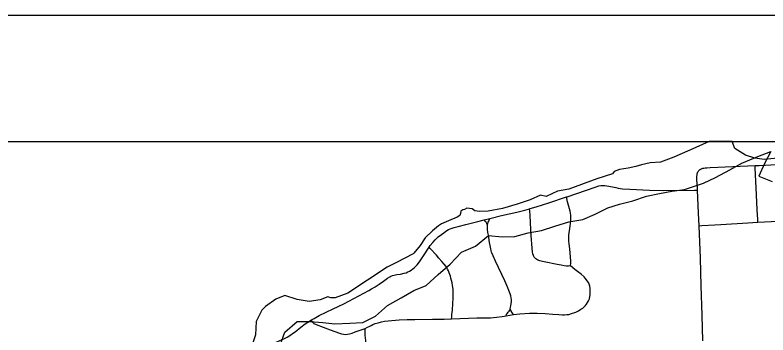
# Model space of a CAD drawing. Extents: x 0 to 34, y 0 to 22.
# Drawn here: x 5.689 to 6.285, y 20.747 to 21 of the extents above; entities that cross this region are included whole.
import ezdxf

# ---------------------------------------------------------------- set-up
doc = ezdxf.new("R2010")
doc.units = 0
for name, color, linetype in [('GM_X_Corporation', 7, 'Continuous'), ('GM_X_County_Road', 7, 'Continuous'), ('GM_X_Major_Lake', 7, 'Continuous'), ('GM_X_Township_Road', 7, 'Continuous'), ('SH_Data', 7, 'Continuous')]:
    doc.layers.add(name, color=color, linetype=linetype)

msp = doc.modelspace()

# ---------------------------------------------------------------- linework, layer by layer
at = {"layer": 'GM_X_Corporation'}
msp.add_lwpolyline([(6.29235, 20.8868), (6.28172, 20.88578), (6.27457, 20.88677), (6.267, 20.88907), (6.25851, 20.89441), (6.25653, 20.89991), (6.25666, 20.9), (6.23839, 20.9), (6.22772, 20.8952), (6.21032, 20.88762), (6.19985, 20.88356), (6.19171, 20.88315), (6.18497, 20.88143), (6.18028, 20.88019), (6.17428, 20.87871), (6.16736, 20.87784), (6.16318, 20.87608), (6.1618, 20.87447), (6.14946, 20.87052), (6.12734, 20.86227), (6.11847, 20.86063), (6.10951, 20.85652), (6.10507, 20.85742), (6.09668, 20.85381), (6.08649, 20.85027), (6.07482, 20.84694), (6.06358, 20.8448), (6.05673, 20.84452), (6.05303, 20.84517), (6.05091, 20.84668), (6.04662, 20.84731), (6.04481, 20.84616), (6.04366, 20.84583), (6.0421, 20.84485), (6.04169, 20.84287), (6.04111, 20.84147), (6.03906, 20.84), (6.03223, 20.83728), (6.02673, 20.8349), (6.02443, 20.83309), (6.01949, 20.82914), (6.0139, 20.82364), (6.00979, 20.81764), (6.00491, 20.81169), (6.00438, 20.81095), (5.99123, 20.80422), (5.98371, 20.80037), (5.9525, 20.77982), (5.94258, 20.77629), (5.93927, 20.77621), (5.93672, 20.77703), (5.93071, 20.77462), (5.92214, 20.7732), (5.91247, 20.77481), (5.90285, 20.77818), (5.89578, 20.77505), (5.8875, 20.76946), (5.88452, 20.76659), (5.88008, 20.75738), (5.87949, 20.74707), (5.87468, 20.73192)], dxfattribs=at)
msp.add_lwpolyline([(6.29235, 20.8868), (6.28172, 20.88578), (6.27457, 20.88677), (6.267, 20.88907), (6.25851, 20.89441), (6.25653, 20.89991), (6.25666, 20.9), (6.23839, 20.9), (6.22772, 20.8952), (6.21032, 20.88762), (6.19985, 20.88356), (6.19171, 20.88315), (6.18497, 20.88143), (6.18028, 20.88019), (6.17428, 20.87871), (6.16736, 20.87784), (6.16318, 20.87608), (6.1618, 20.87447), (6.14946, 20.87052), (6.12734, 20.86227), (6.11847, 20.86063), (6.10951, 20.85652), (6.10507, 20.85742), (6.09668, 20.85381), (6.08649, 20.85027), (6.07482, 20.84694), (6.06358, 20.8448), (6.05673, 20.84452), (6.05303, 20.84517), (6.05091, 20.84668), (6.04662, 20.84731), (6.04481, 20.84616), (6.04366, 20.84583), (6.0421, 20.84485), (6.04169, 20.84287), (6.04111, 20.84147), (6.03906, 20.84), (6.03223, 20.83728), (6.02673, 20.8349), (6.02443, 20.83309), (6.01949, 20.82914), (6.0139, 20.82364), (6.00979, 20.81764), (6.00491, 20.81169), (6.00438, 20.81095), (5.99123, 20.80422), (5.98371, 20.80037), (5.9525, 20.77982), (5.94258, 20.77629), (5.93927, 20.77621), (5.93672, 20.77703), (5.93071, 20.77462), (5.92214, 20.7732), (5.91247, 20.77481), (5.90285, 20.77818), (5.89578, 20.77505), (5.8875, 20.76946), (5.88452, 20.76659), (5.88008, 20.75738), (5.87949, 20.74707), (5.87468, 20.73192)], dxfattribs=at)
at = {"layer": 'GM_X_County_Road'}
for points in [[(6.23079, 20.8774), (6.23157, 20.87805), (6.23217, 20.8784), (6.23273, 20.87862), (6.2334, 20.87879), (6.2341, 20.87896), (6.2352, 20.87911), (6.2366, 20.87918), (6.23903, 20.87927), (6.24521, 20.87954), (6.2746, 20.8809)], [(6.2746, 20.8809), (6.27778, 20.88105), (6.29172, 20.88172), (6.31033, 20.88282), (6.315, 20.8829), (6.3163, 20.88284), (6.31699, 20.88277), (6.31759, 20.88267), (6.31817, 20.88245), (6.31864, 20.88217)], [(6.2292, 20.86143), (6.22912, 20.86341), (6.22868, 20.8695), (6.22868, 20.87208), (6.22881, 20.8737), (6.22895, 20.87427), (6.22917, 20.87508), (6.22949, 20.87587), (6.22982, 20.87638), (6.23025, 20.87692), (6.23079, 20.8774)], [(6.23035, 20.83325), (6.22995, 20.84323), (6.2292, 20.86143)], [(6.23335, 20.7421), (6.23292, 20.76245), (6.23209, 20.78576), (6.23139, 20.8075), (6.23035, 20.83325)]]:
    msp.add_lwpolyline(points, dxfattribs=at)
at = {"layer": 'GM_X_Major_Lake'}
for points in [[(5.90287, 20.74904), (5.91255, 20.75739), (5.92261, 20.75758), (5.93285, 20.75682), (5.94234, 20.75569), (5.9543, 20.75626), (5.96454, 20.75683), (5.9746, 20.76177), (5.98409, 20.77013), (5.99471, 20.7762), (6.00477, 20.78209), (6.01464, 20.78608), (6.02412, 20.79482), (6.03361, 20.8028), (6.04253, 20.81249), (6.05353, 20.81705), (6.06378, 20.8256), (6.07479, 20.82446), (6.08465, 20.82465), (6.09528, 20.82769), (6.10572, 20.8294), (6.11634, 20.83301), (6.12735, 20.83643), (6.13835, 20.83833), (6.14822, 20.84232), (6.15809, 20.84745), (6.16757, 20.8503), (6.17801, 20.85296), (6.18883, 20.85676), (6.19907, 20.85885), (6.20875, 20.86056), (6.21881, 20.86208), (6.2338, 20.86702), (6.24348, 20.87139), (6.25467, 20.87746), (6.26416, 20.88278), (6.27687, 20.8881), (6.28712, 20.89209), (6.282, 20.88241), (6.27763, 20.87253), (6.28826, 20.86816)], [(5.90287, 20.74904), (5.91255, 20.75739), (5.92261, 20.75758), (5.93285, 20.75682), (5.94234, 20.75569), (5.9543, 20.75626), (5.96454, 20.75683), (5.9746, 20.76177), (5.98409, 20.77013), (5.99471, 20.7762), (6.00477, 20.78209), (6.01464, 20.78608), (6.02412, 20.79482), (6.03361, 20.8028), (6.04253, 20.81249), (6.05353, 20.81705), (6.06378, 20.8256), (6.07479, 20.82446), (6.08465, 20.82465), (6.09528, 20.82769), (6.10572, 20.8294), (6.11634, 20.83301), (6.12735, 20.83643), (6.13835, 20.83833), (6.14822, 20.84232), (6.15809, 20.84745), (6.16757, 20.8503), (6.17801, 20.85296), (6.18883, 20.85676), (6.19907, 20.85885), (6.20875, 20.86056), (6.21881, 20.86208), (6.2338, 20.86702), (6.24348, 20.87139), (6.25467, 20.87746), (6.26416, 20.88278), (6.27687, 20.8881), (6.28712, 20.89209), (6.282, 20.88241), (6.27763, 20.87253), (6.28826, 20.86816)], [(5.89946, 20.73954), (5.90287, 20.74904)]]:
    msp.add_lwpolyline(points, dxfattribs=at)
at = {"layer": 'GM_X_Township_Road'}
for p, q in [((6.06046, 20.83785), (6.06498, 20.83898)), ((6.07775, 20.76198), (6.08355, 20.76299))]:
    msp.add_line(p, q, dxfattribs=at)
for points in [[(6.27695, 20.83603), (6.27679, 20.83827), (6.27624, 20.84584), (6.27569, 20.85769), (6.27469, 20.87905), (6.2746, 20.8809)], [(6.12546, 20.85605), (6.12618, 20.85628), (6.1482, 20.86387), (6.15118, 20.86476), (6.15269, 20.86506), (6.15424, 20.86519), (6.15578, 20.86513), (6.15733, 20.86494), (6.16188, 20.86398), (6.16447, 20.86344), (6.16647, 20.86299), (6.16792, 20.86272), (6.16979, 20.86249), (6.17566, 20.86214), (6.19114, 20.86136), (6.20189, 20.86115), (6.22683, 20.86141), (6.2292, 20.86143)], [(6.09626, 20.84667), (6.09689, 20.84684), (6.10152, 20.84825), (6.11144, 20.85143), (6.12546, 20.85605)], [(6.1287, 20.80157), (6.1289, 20.80359), (6.12885, 20.8053), (6.12805, 20.81506), (6.12759, 20.81884), (6.12744, 20.82095), (6.12744, 20.82256), (6.12744, 20.82432), (6.12749, 20.82578), (6.1284, 20.83288), (6.12893, 20.83703), (6.12909, 20.84012), (6.12895, 20.84166), (6.12837, 20.84472), (6.12642, 20.85231), (6.12546, 20.85605)], [(6.06498, 20.83898), (6.07426, 20.84128), (6.08624, 20.84405), (6.09252, 20.84563), (6.09626, 20.84667)], [(6.1287, 20.80157), (6.12704, 20.80132), (6.12548, 20.80132), (6.12362, 20.80162), (6.12135, 20.80198), (6.11803, 20.80273), (6.11426, 20.80348), (6.11174, 20.80389), (6.10928, 20.80444), (6.10661, 20.80499), (6.10445, 20.80555), (6.10283, 20.80605), (6.10198, 20.8065), (6.10117, 20.80715), (6.10072, 20.80756), (6.10002, 20.80836), (6.09971, 20.80892), (6.09941, 20.80972), (6.09901, 20.81108), (6.09866, 20.81274), (6.0983, 20.81561), (6.09765, 20.82567), (6.09719, 20.83549), (6.09674, 20.84158), (6.09645, 20.84469), (6.09626, 20.84667)], [(6.01685, 20.81629), (6.01782, 20.81777), (6.01971, 20.82011), (6.02176, 20.8222), (6.02416, 20.82438), (6.02671, 20.82638), (6.02857, 20.82774), (6.03025, 20.82893), (6.03234, 20.8302), (6.03348, 20.83074), (6.03439, 20.83106), (6.03662, 20.83179), (6.03975, 20.83264), (6.04593, 20.83425), (6.05539, 20.83661), (6.06046, 20.83785)], [(6.06295, 20.83372), (6.06253, 20.83499), (6.06192, 20.83609), (6.06134, 20.83689), (6.06046, 20.83785)], [(6.06295, 20.83372), (6.06333, 20.83499), (6.06371, 20.83598), (6.06413, 20.83697), (6.06444, 20.8377), (6.06498, 20.83898)], [(6.27695, 20.83603), (6.29273, 20.83692), (6.32291, 20.838)], [(6.08106, 20.7675), (6.08122, 20.76857), (6.08156, 20.77029), (6.08196, 20.77299), (6.08197, 20.77455), (6.08184, 20.77613), (6.08144, 20.77777), (6.08095, 20.7794), (6.08057, 20.78058), (6.08003, 20.78205), (6.07926, 20.78419), (6.07678, 20.78973), (6.06945, 20.80516), (6.0675, 20.80951), (6.06654, 20.81176), (6.06624, 20.81249), (6.06601, 20.81333), (6.06563, 20.81512), (6.0652, 20.81765), (6.06467, 20.82009), (6.0641, 20.82395), (6.06376, 20.82585), (6.06341, 20.82796), (6.06314, 20.83056), (6.06299, 20.83246), (6.06299, 20.833), (6.06295, 20.83372)], [(6.23035, 20.83325), (6.23267, 20.83339), (6.24283, 20.83402), (6.24749, 20.83436), (6.26893, 20.83558), (6.27695, 20.83603)], [(5.92349, 20.75848), (5.92592, 20.76), (5.92994, 20.76214), (5.94111, 20.76748), (5.9495, 20.77156), (5.96922, 20.78206), (5.9714, 20.78328), (5.97417, 20.78492), (5.97749, 20.78713), (5.98081, 20.78942), (5.98399, 20.79169), (5.98572, 20.79279), (5.98672, 20.79338), (5.9879, 20.79383), (5.98935, 20.7942), (5.99126, 20.79456), (5.99418, 20.7949), (5.9972, 20.79562), (5.99868, 20.79611), (6.0001, 20.79671), (6.00148, 20.79741), (6.00278, 20.79825), (6.00403, 20.79917), (6.00522, 20.80018), (6.00742, 20.80237), (6.00933, 20.8048), (6.01186, 20.80869), (6.01685, 20.81629)], [(6.03463, 20.75956), (6.03476, 20.76128), (6.03489, 20.76297), (6.03532, 20.76655), (6.03572, 20.77187), (6.03593, 20.77597), (6.03602, 20.77889), (6.03602, 20.78121), (6.03589, 20.78304), (6.03541, 20.78609), (6.03502, 20.78801), (6.03414, 20.79167), (6.03371, 20.79337), (6.03331, 20.79472), (6.03288, 20.79612), (6.03222, 20.79756), (6.03144, 20.799), (6.03026, 20.801), (6.02878, 20.80284), (6.0269, 20.8051), (6.02471, 20.80773), (6.02272, 20.81009), (6.0177, 20.81539), (6.01685, 20.81629)], [(6.08355, 20.76299), (6.08853, 20.76352), (6.09625, 20.76398), (6.1024, 20.76401), (6.10873, 20.76383), (6.11477, 20.76337), (6.1195, 20.76297), (6.12242, 20.76272), (6.12405, 20.76279), (6.12584, 20.76292), (6.12745, 20.76312), (6.12961, 20.76373), (6.13288, 20.76489), (6.13515, 20.76604), (6.13696, 20.76715), (6.13847, 20.76816), (6.13952, 20.76911), (6.14053, 20.77027), (6.14129, 20.77128), (6.14219, 20.77254), (6.143, 20.7739), (6.14365, 20.77546), (6.14405, 20.77717), (6.1442, 20.77863), (6.14431, 20.78029), (6.14426, 20.7818), (6.1442, 20.78361), (6.1439, 20.78547), (6.1435, 20.78698), (6.1429, 20.78834), (6.14199, 20.78975), (6.14128, 20.7906), (6.14041, 20.79173), (6.1394, 20.79288), (6.13711, 20.79489), (6.13434, 20.79699), (6.13221, 20.79865), (6.1287, 20.80157)], [(6.07775, 20.76198), (6.0782, 20.76314), (6.07892, 20.76417), (6.07943, 20.76481), (6.08007, 20.7657), (6.0806, 20.76658), (6.08106, 20.7675)], [(6.08355, 20.76299), (6.08274, 20.76402), (6.08221, 20.76482), (6.08152, 20.76631), (6.08106, 20.7675)], [(5.96625, 20.75201), (5.9681, 20.75293), (5.96947, 20.75362), (5.97096, 20.75443), (5.97253, 20.75511), (5.97426, 20.7558), (5.97659, 20.75656), (5.97918, 20.75724), (5.98167, 20.75773), (5.98463, 20.75815), (5.9933, 20.7588), (5.99946, 20.75901), (6.00564, 20.759), (6.01955, 20.75929), (6.02871, 20.75936), (6.03463, 20.75956)], [(6.03463, 20.75956), (6.05474, 20.76027), (6.06546, 20.76045), (6.0701, 20.76081), (6.07471, 20.76147), (6.07775, 20.76198)], [(5.8786, 20.71732), (5.87946, 20.72136), (5.88168, 20.73159), (5.88209, 20.73305), (5.88273, 20.73436), (5.8835, 20.73536), (5.88459, 20.73632), (5.88614, 20.73718), (5.88755, 20.73787), (5.88888, 20.73841), (5.89608, 20.74121), (5.9007, 20.74313), (5.90245, 20.744), (5.90468, 20.74514), (5.90759, 20.74696), (5.90892, 20.74792), (5.911, 20.74941), (5.91545, 20.75301), (5.919, 20.7556), (5.92236, 20.75778), (5.92349, 20.75848)], [(5.92349, 20.75848), (5.92466, 20.75697), (5.92587, 20.75601), (5.92753, 20.7552), (5.9387, 20.75093), (5.94608, 20.74822), (5.94765, 20.7477), (5.9491, 20.74742), (5.95063, 20.7473), (5.95228, 20.74738), (5.95393, 20.7477), (5.95599, 20.74833), (5.9584, 20.74919), (5.96091, 20.75012), (5.96392, 20.75113), (5.96625, 20.75201)], [(5.97042, 20.72459), (5.96927, 20.72812), (5.96805, 20.73188), (5.96736, 20.73501), (5.96696, 20.73857), (5.96674, 20.74236), (5.96645, 20.74678), (5.96628, 20.74995), (5.96625, 20.75201)]]:
    msp.add_lwpolyline(points, dxfattribs=at)
at = {"layer": 'SH_Data'}
for p, q in [((2, 21), (9, 21)), ((2, 21), (9, 21)), ((2.1, 20.9), (8.9, 20.9)), ((2.1, 20.9), (8.9, 20.9))]:
    msp.add_line(p, q, dxfattribs=at)

doc.saveas('drawing.dxf')
